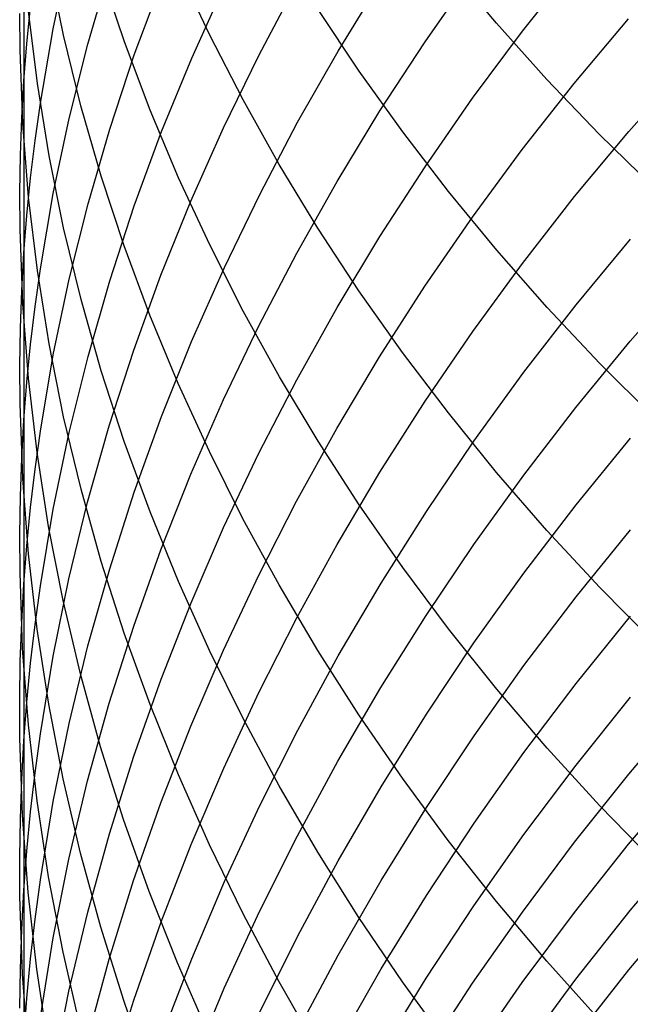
# Model space of a CAD drawing. Extents: x -383 to 1849, y -1185 to -529.
# Tile 699 of 870: x 1817 to 1820.39, y -1094.24 to -1088.77. Entities that reach past the tile are written whole.
import ezdxf

# ---------------------------------------------------------------- set-up
doc = ezdxf.new("R2010")
doc.units = 0
doc.layers.add('PREDEFINITO', color=7, linetype='CONTINUOUS')

msp = doc.modelspace()

# ---------------------------------------------------------------- linework, layer by layer
at = {"layer": 'PREDEFINITO'}
for p, q in [((1817.0283, -1087.1129, 627.1946), (1817.0273, -1089.11, 624.367)), ((1817.1896, -1088.8213, 622.1773), (1817.2772, -1088.4105, 621.9298)), ((1817.2468, -1088.8565, 630.5535), (1817.166, -1088.4624, 630.275)), ((1818.0565, -1088.8535, 635.0761), (1817.8845, -1088.4868, 634.7966)), ((1819.6481, -1088.7897, 639.8223), (1819.3809, -1088.4699, 639.5605)), ((1819.7919, -1088.8341, 609.2751), (1820.0806, -1088.4697, 609.1154)), ((1817.3813, -1088.9072, 620.2635), (1817.5013, -1088.4971, 620.0268)), ((1817.5852, -1088.8944, 632.8113), (1817.4575, -1088.5123, 632.5307)), ((1819.2517, -1088.8931, 611.0401), (1819.5154, -1088.5161, 610.8666)), ((1817.6395, -1088.9663, 618.3758), (1817.7911, -1088.5585, 618.1504)), ((1817.9576, -1088.9844, 616.5039), (1818.1392, -1088.5812, 616.2906)), ((1818.3303, -1088.9691, 614.6532), (1818.5401, -1088.5729, 614.453)), ((1818.7693, -1088.9455, 612.836), (1819.0071, -1088.5573, 612.6487)), ((1817.0436, -1088.9042, 624.238), (1817.0642, -1088.6986, 624.1091)), ((1817.0065, -1088.9399, 626.3238), (1817.0053, -1088.7358, 626.1905)), ((1817.1019, -1089.1258, 628.565), (1817.0535, -1088.7236, 628.2919)), ((1818.8871, -1089.0571, 637.6006), (1818.6591, -1088.7144, 637.3299)), ((1820.0796, -1089.1246, 607.6888), (1820.3805, -1088.7659, 607.5396)), ((1817.1185, -1089.2344, 622.4258), (1817.1896, -1088.8213, 622.1773)), ((1819.928, -1089.1028, 640.0783), (1819.6481, -1088.7897, 639.8223)), ((1817.3435, -1089.2487, 630.8303), (1817.2468, -1088.8565, 630.5535)), ((1818.2429, -1089.2162, 635.3522), (1818.0565, -1088.8535, 635.0761)), ((1819.5155, -1089.2066, 609.4381), (1819.7919, -1088.8341, 609.2751)), ((1817.0273, -1089.11, 624.367), (1817.0436, -1088.9042, 624.238)), ((1817.2773, -1089.3202, 620.5016), (1817.3813, -1088.9072, 620.2635)), ((1817.7279, -1089.2737, 633.0893), (1817.5852, -1088.8944, 632.8113)), ((1819.0011, -1089.2775, 611.2166), (1819.2517, -1088.8931, 611.0401)), ((1817.0216, -1089.3481, 626.5901), (1817.0065, -1088.9399, 626.3238)), ((1817.5033, -1089.3779, 618.603), (1817.6395, -1088.9663, 618.3758)), ((1817.7909, -1089.3924, 616.7193), (1817.9576, -1088.9844, 616.5039)), ((1818.1347, -1089.3709, 614.856), (1818.3303, -1088.9691, 614.6532)), ((1818.5452, -1089.3401, 613.0261), (1818.7693, -1088.9455, 612.836)), ((1820.3822, -1089.3915, 606.1073), (1820.6949, -1089.039, 605.9684)), ((1819.1284, -1089.3943, 637.8665), (1818.8871, -1089.0571, 637.6006)), ((1817.0154, -1089.3161, 624.4961), (1817.0273, -1089.11, 624.367)), ((1817.0273, -1089.11, 624.367), (1817.0273, -1090.9948, 621.4637)), ((1817.1666, -1089.527, 628.8371), (1817.1019, -1089.1258, 628.565)), ((1819.7908, -1089.492, 607.8413), (1820.0796, -1089.1246, 607.6888)), ((1820.2202, -1089.4089, 640.3282), (1819.928, -1089.1028, 640.0783)), ((1817.0893, -1089.4416, 622.5503), (1817.1185, -1089.2344, 622.4258)), ((1817.4557, -1089.6387, 631.1053), (1817.3435, -1089.2487, 630.8303)), ((1818.4434, -1089.5744, 635.6245), (1818.2429, -1089.2162, 635.3522)), ((1819.2519, -1089.5869, 609.6041), (1819.5155, -1089.2066, 609.4381)), ((1817.8854, -1089.6495, 633.3646), (1817.7279, -1089.2737, 633.0893)), ((1818.7637, -1089.6687, 611.3959), (1819.0011, -1089.2775, 611.2166)), ((1817.0078, -1089.5224, 624.6253), (1817.0154, -1089.3161, 624.4961)), ((1817.0535, -1089.7562, 626.8559), (1817.0216, -1089.3481, 626.5901)), ((1817.1895, -1089.7359, 620.7409), (1817.2773, -1089.3202, 620.5016)), ((1818.3349, -1089.7406, 613.2188), (1818.5452, -1089.3401, 613.0261)), ((1817.3828, -1089.7929, 618.8318), (1817.5033, -1089.3779, 618.603)), ((1817.6393, -1089.8045, 616.9367), (1817.7909, -1089.3924, 616.7193)), ((1817.9536, -1089.7778, 615.061), (1818.1347, -1089.3709, 614.856)), ((1819.3827, -1089.7256, 638.1274), (1819.1284, -1089.3943, 637.8665)), ((1820.0813, -1089.7532, 606.2494), (1820.3822, -1089.3915, 606.1073)), ((1820.5245, -1089.7076, 640.5716), (1820.2202, -1089.4089, 640.3282)), ((1817.0644, -1089.6492, 622.675), (1817.0893, -1089.4416, 622.5503)), ((1817.0045, -1089.7288, 624.7544), (1817.0078, -1089.5224, 624.6253)), ((1817.2474, -1089.9268, 629.1079), (1817.1666, -1089.527, 628.8371)), ((1819.5144, -1089.8677, 607.9969), (1819.7908, -1089.492, 607.8413)), ((1818.6577, -1089.9277, 635.8927), (1818.4434, -1089.5744, 635.6245)), ((1819.0013, -1089.9746, 609.773), (1819.2519, -1089.5869, 609.6041)), ((1817.5833, -1090.0261, 631.378), (1817.4557, -1089.6387, 631.1053)), ((1817.0438, -1089.8572, 622.7998), (1817.0644, -1089.6492, 622.675)), ((1818.0575, -1090.0217, 633.6368), (1817.8854, -1089.6495, 633.3646)), ((1818.54, -1090.0664, 611.5779), (1818.7637, -1089.6687, 611.3959)), ((1817.0055, -1089.9354, 624.8835), (1817.0045, -1089.7288, 624.7544)), ((1817.1184, -1090.1538, 620.9812), (1817.1895, -1089.7359, 620.7409)), ((1818.1388, -1090.1468, 613.4139), (1818.3349, -1089.7406, 613.2188)), ((1819.65, -1090.0505, 638.3829), (1819.3827, -1089.7256, 638.1274)), ((1817.102, -1090.1636, 627.1211), (1817.0535, -1089.7562, 626.8559)), ((1817.2784, -1090.211, 619.062), (1817.3828, -1089.7929, 618.8318)), ((1817.5031, -1090.2205, 617.1558), (1817.6393, -1089.8045, 616.9367)), ((1817.7874, -1090.1894, 615.2681), (1817.9536, -1089.7778, 615.061)), ((1819.7926, -1090.1236, 606.3946), (1820.0813, -1089.7532, 606.2494)), ((1817.0275, -1090.0655, 622.9247), (1817.0438, -1089.8572, 622.7998)), ((1819.2508, -1090.2512, 608.1554), (1819.5144, -1089.8677, 607.9969)), ((1817.0203, -1090.3486, 625.1416), (1817.0055, -1089.9354, 624.8835)), ((1817.3441, -1090.3247, 629.3772), (1817.2474, -1089.9268, 629.1079)), ((1818.8856, -1090.2757, 636.1566), (1818.6577, -1089.9277, 635.8927)), ((1818.244, -1090.3896, 633.9056), (1818.0575, -1090.0217, 633.6368)), ((1818.764, -1090.3692, 609.9446), (1819.0013, -1089.9746, 609.773)), ((1820.0894, -1090.3547, 604.7998), (1820.3907, -1089.9896, 604.6646)), ((1817.0156, -1090.2741, 623.0497), (1817.0275, -1090.0655, 622.9247)), ((1817.726, -1090.4105, 631.6483), (1817.5833, -1090.0261, 631.378)), ((1818.3302, -1090.4702, 611.7624), (1818.54, -1090.0664, 611.5779)), ((1819.9298, -1090.3687, 638.6327), (1819.65, -1090.0505, 638.3829)), ((1819.5162, -1090.5023, 606.5427), (1819.7926, -1090.1236, 606.3946)), ((1817.0892, -1090.3635, 621.1016), (1817.1184, -1090.1538, 620.9812)), ((1817.1667, -1090.5701, 627.3852), (1817.102, -1090.1636, 627.1211)), ((1817.9573, -1090.5581, 613.6111), (1818.1388, -1090.1468, 613.4139)), ((1817.1903, -1090.6316, 619.2932), (1817.2784, -1090.211, 619.062)), ((1817.3827, -1090.64, 617.3764), (1817.5031, -1090.2205, 617.1558)), ((1817.6363, -1090.6054, 615.4771), (1817.7874, -1090.1894, 615.2681)), ((1820.39, -1090.5561, 603.2093), (1820.7033, -1090.1976, 603.0843)), ((1817.008, -1090.4829, 623.1748), (1817.0156, -1090.2741, 623.0497)), ((1819.1269, -1090.6181, 636.4158), (1818.8856, -1090.2757, 636.1566)), ((1819.0002, -1090.6421, 608.3166), (1819.2508, -1090.2512, 608.1554)), ((1817.0519, -1090.7617, 625.3992), (1817.0203, -1090.3486, 625.1416)), ((1817.4563, -1090.7203, 629.6445), (1817.3441, -1090.3247, 629.3772)), ((1817.0643, -1090.5736, 621.2222), (1817.0892, -1090.3635, 621.1016)), ((1818.4445, -1090.753, 634.1707), (1818.244, -1090.3896, 633.9056)), ((1818.5403, -1090.7704, 610.1187), (1818.764, -1090.3692, 609.9446)), ((1819.8001, -1090.7287, 604.9379), (1820.0894, -1090.3547, 604.7998)), ((1820.2219, -1090.6797, 638.8765), (1819.9298, -1090.3687, 638.6327)), ((1817.8836, -1090.7914, 631.9159), (1817.726, -1090.4105, 631.6483)), ((1817.0048, -1090.6918, 623.2998), (1817.008, -1090.4829, 623.1748)), ((1818.1346, -1090.8796, 611.9491), (1818.3302, -1090.4702, 611.7624)), ((1819.2525, -1090.889, 606.6936), (1819.5162, -1090.5023, 606.5427)), ((1817.2476, -1090.9751, 627.6481), (1817.1667, -1090.5701, 627.3852)), ((1817.7906, -1090.9742, 613.8102), (1817.9573, -1090.5581, 613.6111)), ((1820.0886, -1090.9238, 603.3372), (1820.39, -1090.5561, 603.2093)), ((1817.0436, -1090.784, 621.3429), (1817.0643, -1090.5736, 621.2222)), ((1817.5006, -1091.0253, 615.6877), (1817.6363, -1090.6054, 615.4771)), ((1819.3813, -1090.9544, 636.6701), (1819.1269, -1090.6181, 636.4158)), ((1817.1188, -1091.0545, 619.5253), (1817.1903, -1090.6316, 619.2932)), ((1817.2783, -1091.0625, 617.5982), (1817.3827, -1090.64, 617.3764)), ((1818.7629, -1091.04, 608.4804), (1819.0002, -1090.6421, 608.3166)), ((1820.5262, -1090.9833, 639.114), (1820.2219, -1090.6797, 638.8765)), ((1817.0058, -1090.9009, 623.4248), (1817.0048, -1090.6918, 623.2998)), ((1817.5839, -1091.1134, 629.9098), (1817.4563, -1090.7203, 629.6445)), ((1819.5232, -1091.1109, 605.0788), (1819.8001, -1090.7287, 604.9379)), ((1817.0273, -1090.9948, 621.4637), (1817.0436, -1090.784, 621.3429)), ((1817.0999, -1091.174, 625.6561), (1817.0519, -1090.7617, 625.3992)), ((1818.3305, -1091.1776, 610.2951), (1818.5403, -1090.7704, 610.1187)), ((1818.6589, -1091.1115, 634.4319), (1818.4445, -1090.753, 634.1707)), ((1818.0557, -1091.1685, 632.1804), (1817.8836, -1090.7914, 631.9159)), ((1817.9535, -1091.2943, 612.1379), (1818.1346, -1090.8796, 611.9491)), ((1819.0019, -1091.2831, 606.8471), (1819.2525, -1090.889, 606.6936)), ((1817.0207, -1091.3191, 623.6747), (1817.0058, -1090.9009, 623.4248)), ((1819.6485, -1091.2842, 636.9191), (1819.3813, -1090.9544, 636.6701)), ((1819.7992, -1091.3005, 603.4679), (1820.0886, -1090.9238, 603.3372)), ((1817.0153, -1091.2058, 621.5846), (1817.0273, -1090.9948, 621.4637)), ((1817.0273, -1090.9948, 621.4637), (1817.0271, -1091.9051, 619.9913)), ((1817.3442, -1091.3782, 627.9094), (1817.2476, -1090.9751, 627.6481)), ((1817.639, -1091.3946, 614.0111), (1817.7906, -1090.9742, 613.8102)), ((1817.0894, -1091.2666, 619.6416), (1817.1188, -1091.0545, 619.5253)), ((1817.1902, -1091.4876, 617.8211), (1817.2783, -1091.0625, 617.5982)), ((1817.3807, -1091.4487, 615.8998), (1817.5006, -1091.0253, 615.6877)), ((1818.5392, -1091.4445, 608.6466), (1818.7629, -1091.04, 608.4804)), ((1817.7266, -1091.5033, 630.1727), (1817.5839, -1091.1134, 629.9098)), ((1818.8868, -1091.4646, 634.6888), (1818.6589, -1091.1115, 634.4319)), ((1819.2591, -1091.5012, 605.2223), (1819.5232, -1091.1109, 605.0788)), ((1820.0895, -1091.4645, 601.8654), (1820.3908, -1091.0943, 601.7449)), ((1818.2422, -1091.5413, 632.4416), (1818.0557, -1091.1685, 632.1804)), ((1817.0077, -1091.417, 621.7055), (1817.0153, -1091.2058, 621.5846)), ((1817.1643, -1091.5854, 625.912), (1817.0999, -1091.174, 625.6561)), ((1818.135, -1091.5905, 610.4737), (1818.3305, -1091.1776, 610.2951)), ((1817.0643, -1091.4791, 619.7581), (1817.0894, -1091.2666, 619.6416)), ((1817.0523, -1091.737, 623.9241), (1817.0207, -1091.3191, 623.6747)), ((1817.7873, -1091.7137, 612.3286), (1817.9535, -1091.2943, 612.1379)), ((1818.7645, -1091.6842, 607.003), (1819.0019, -1091.2831, 606.8471)), ((1819.5223, -1091.6855, 603.6011), (1819.7992, -1091.3005, 603.4679)), ((1819.9283, -1091.6073, 637.1626), (1819.6485, -1091.2842, 636.9191)), ((1817.4564, -1091.7791, 628.1689), (1817.3442, -1091.3782, 627.9094)), ((1817.0045, -1091.6284, 621.8264), (1817.0077, -1091.417, 621.7055)), ((1817.5029, -1091.8189, 614.2136), (1817.639, -1091.3946, 614.0111)), ((1818.3295, -1091.8552, 608.815), (1818.5392, -1091.4445, 608.6466)), ((1817.0435, -1091.692, 619.8746), (1817.0643, -1091.4791, 619.7581)), ((1817.1188, -1091.9149, 618.0449), (1817.1902, -1091.4876, 617.8211)), ((1817.2768, -1091.8753, 616.1131), (1817.3807, -1091.4487, 615.8998)), ((1819.1281, -1091.812, 634.9412), (1818.8868, -1091.4646, 634.6888)), ((1819.0079, -1091.8989, 605.3682), (1819.2591, -1091.5012, 605.2223)), ((1819.8002, -1091.8437, 601.9886), (1820.0895, -1091.4645, 601.8654)), ((1817.8841, -1091.8898, 630.4329), (1817.7266, -1091.5033, 630.1727)), ((1818.4427, -1091.9095, 632.6992), (1818.2422, -1091.5413, 632.4416)), ((1817.2448, -1091.9953, 626.1667), (1817.1643, -1091.5854, 625.912)), ((1817.954, -1092.0087, 610.6543), (1818.135, -1091.5905, 610.4737)), ((1820.2205, -1091.923, 637.4002), (1819.9283, -1091.6073, 637.1626)), ((1820.0896, -1091.9755, 600.3821), (1820.391, -1091.6029, 600.2689)), ((1817.0055, -1091.8399, 621.9472), (1817.0045, -1091.6284, 621.8264)), ((1817.0271, -1091.9051, 619.9913), (1817.0435, -1091.692, 619.8746)), ((1817.6362, -1092.1376, 612.521), (1817.7873, -1091.7137, 612.3286)), ((1818.5408, -1092.092, 607.1611), (1818.7645, -1091.6842, 607.003)), ((1819.2581, -1092.0786, 603.7368), (1819.5223, -1091.6855, 603.6011)), ((1817.1004, -1092.1544, 624.1727), (1817.0523, -1091.737, 623.9241)), ((1817.3825, -1092.2467, 614.4174), (1817.5029, -1091.8189, 614.2136)), ((1817.584, -1092.1773, 628.4264), (1817.4564, -1091.7791, 628.1689)), ((1819.3825, -1092.1532, 635.1887), (1819.1281, -1091.812, 634.9412)), ((1817.0202, -1092.263, 622.1888), (1817.0055, -1091.8399, 621.9472)), ((1817.1892, -1092.3045, 616.3274), (1817.2768, -1091.8753, 616.1131)), ((1818.134, -1092.2716, 608.9854), (1818.3295, -1091.8552, 608.815)), ((1819.5233, -1092.2313, 602.1141), (1819.8002, -1091.8437, 601.9886)), ((1817.015, -1092.1186, 620.108), (1817.0271, -1091.9051, 619.9913)), ((1817.0271, -1091.9051, 619.9913), (1817.0271, -1092.7746, 618.494)), ((1817.0894, -1092.1293, 618.157), (1817.1188, -1091.9149, 618.0449)), ((1818.0562, -1092.2724, 630.6902), (1817.8841, -1091.8898, 630.4329)), ((1818.6572, -1092.2727, 632.9529), (1818.4427, -1091.9095, 632.6992)), ((1818.7701, -1092.3037, 605.5163), (1819.0079, -1091.8989, 605.3682)), ((1820.5248, -1092.2312, 637.6316), (1820.2205, -1091.923, 637.4002)), ((1819.8003, -1092.357, 600.4976), (1820.0896, -1091.9755, 600.3821)), ((1817.341, -1092.4032, 626.4198), (1817.2448, -1091.9953, 626.1667)), ((1817.7878, -1092.4318, 610.8366), (1817.954, -1092.0087, 610.6543)), ((1818.331, -1092.5059, 607.3214), (1818.5408, -1092.092, 607.1611)), ((1819.0069, -1092.4792, 603.8748), (1819.2581, -1092.0786, 603.7368)), ((1820.09, -1092.4564, 598.8882), (1820.3914, -1092.0817, 598.7824)), ((1817.0073, -1092.3322, 620.2247), (1817.015, -1092.1186, 620.108)), ((1817.0643, -1092.3441, 618.2692), (1817.0894, -1092.1293, 618.157)), ((1817.1648, -1092.5706, 624.4204), (1817.1004, -1092.1544, 624.1727)), ((1817.5006, -1092.5655, 612.7149), (1817.6362, -1092.1376, 612.521)), ((1819.6497, -1092.4879, 635.4312), (1819.3825, -1092.1532, 635.1887)), ((1817.7266, -1092.5724, 628.6816), (1817.584, -1092.1773, 628.4264)), ((1817.0518, -1092.6859, 622.4299), (1817.0202, -1092.263, 622.1888)), ((1817.2781, -1092.6776, 614.6224), (1817.3825, -1092.2467, 614.4174)), ((1819.2591, -1092.627, 602.2419), (1819.5233, -1092.2313, 602.1141)), ((1817.1183, -1092.7361, 616.5426), (1817.1892, -1092.3045, 616.3274)), ((1817.953, -1092.6933, 609.1577), (1818.134, -1092.2716, 608.9854)), ((1818.2427, -1092.6507, 630.9442), (1818.0562, -1092.2724, 630.6902)), ((1818.5458, -1092.7152, 605.6667), (1818.7701, -1092.3037, 605.5163)), ((1818.8852, -1092.6304, 633.2025), (1818.6572, -1092.2727, 632.9529)), ((1817.0039, -1092.5459, 620.3414), (1817.0073, -1092.3322, 620.2247)), ((1817.0436, -1092.5592, 618.3816), (1817.0643, -1092.3441, 618.2692)), ((1819.5235, -1092.7471, 600.6154), (1819.8003, -1092.357, 600.4976)), ((1817.4528, -1092.8089, 626.6713), (1817.341, -1092.4032, 626.4198)), ((1817.6367, -1092.8593, 611.0205), (1817.7878, -1092.4318, 610.8366)), ((1818.769, -1092.887, 604.0149), (1819.0069, -1092.4792, 603.8748)), ((1819.8007, -1092.8402, 598.9961), (1820.09, -1092.4564, 598.8882)), ((1818.1354, -1092.9256, 607.4835), (1818.331, -1092.5059, 607.3214)), ((1819.9295, -1092.8156, 635.6682), (1819.6497, -1092.4879, 635.4312)), ((1820.0893, -1092.9099, 597.381), (1820.3907, -1092.5332, 597.2825)), ((1817.0048, -1092.7598, 620.458), (1817.0039, -1092.5459, 620.3414)), ((1817.0271, -1092.7746, 618.494), (1817.0436, -1092.5592, 618.3816)), ((1817.2453, -1092.9854, 624.6669), (1817.1648, -1092.5706, 624.4204)), ((1817.3807, -1092.9969, 612.9101), (1817.5006, -1092.5655, 612.7149)), ((1817.884, -1092.964, 628.9341), (1817.7266, -1092.5724, 628.6816)), ((1820.3818, -1092.9596, 595.771), (1820.6945, -1092.5909, 595.6817)), ((1819.1265, -1092.9823, 633.4477), (1818.8852, -1092.6304, 633.2025)), ((1819.0079, -1093.0303, 602.3719), (1819.2591, -1092.627, 602.2419)), ((1817.0998, -1093.108, 622.6703), (1817.0518, -1092.6859, 622.4299)), ((1817.1901, -1093.1112, 614.8283), (1817.2781, -1092.6776, 614.6224)), ((1817.7869, -1093.1199, 609.3317), (1817.953, -1092.6933, 609.1577)), ((1818.4432, -1093.0243, 631.1948), (1818.2427, -1092.6507, 630.9442)), ((1817.0892, -1092.9526, 616.6505), (1817.1183, -1092.7361, 616.5426)), ((1818.3355, -1093.1329, 605.8189), (1818.5458, -1092.7152, 605.6667)), ((1819.2593, -1093.1453, 600.7353), (1819.5235, -1092.7471, 600.6154)), ((1817.0194, -1093.1875, 620.6912), (1817.0048, -1092.7598, 620.458)), ((1817.0151, -1092.9903, 618.6065), (1817.0271, -1092.7746, 618.494)), ((1817.0271, -1092.7746, 618.494), (1817.0272, -1094.4238, 615.4499)), ((1817.5799, -1093.2118, 626.9207), (1817.4528, -1092.8089, 626.6713)), ((1817.501, -1093.2908, 611.2059), (1817.6367, -1092.8593, 611.0205)), ((1819.5238, -1093.2325, 599.1062), (1819.8007, -1092.8402, 598.9961)), ((1820.2216, -1093.136, 635.8995), (1819.9295, -1092.8156, 635.6682)), ((1818.5448, -1093.3014, 604.157), (1818.769, -1092.887, 604.0149)), ((1819.8, -1093.2957, 597.4815), (1820.0893, -1092.9099, 597.381)), ((1817.0643, -1093.1695, 616.7584), (1817.0892, -1092.9526, 616.6505)), ((1818.056, -1093.3516, 629.1838), (1817.884, -1092.964, 628.9341)), ((1817.9543, -1093.3507, 607.6475), (1818.1354, -1092.9256, 607.4835)), ((1820.0809, -1093.3378, 595.8623), (1820.3818, -1092.9596, 595.771)), ((1817.0074, -1093.2062, 618.719), (1817.0151, -1092.9903, 618.6065)), ((1817.3416, -1093.3982, 624.912), (1817.2453, -1092.9854, 624.6669)), ((1817.2768, -1093.4315, 613.1064), (1817.3807, -1092.9969, 612.9101)), ((1818.6576, -1093.3928, 631.4416), (1818.4432, -1093.0243, 631.1948)), ((1818.7701, -1093.4407, 602.5039), (1819.0079, -1093.0303, 602.3719)), ((1819.381, -1093.3279, 633.6882), (1819.1265, -1092.9823, 633.4477)), ((1820.3812, -1093.3486, 594.2451), (1820.6939, -1092.9788, 594.1627)), ((1817.1642, -1093.5291, 622.9098), (1817.0998, -1093.108, 622.6703)), ((1817.1188, -1093.547, 615.035), (1817.1901, -1093.1112, 614.8283)), ((1817.6358, -1093.551, 609.5072), (1817.7869, -1093.1199, 609.3317)), ((1818.1394, -1093.5563, 605.973), (1818.3355, -1093.1329, 605.8189)), ((1820.5259, -1093.4487, 636.1249), (1820.2216, -1093.136, 635.8995)), ((1817.0508, -1093.6149, 620.9238), (1817.0194, -1093.1875, 620.6912)), ((1817.0438, -1093.3868, 616.8665), (1817.0643, -1093.1695, 616.7584)), ((1819.0081, -1093.551, 600.8572), (1819.2593, -1093.1453, 600.7353)), ((1817.004, -1093.4222, 618.8314), (1817.0074, -1093.2062, 618.719)), ((1817.7221, -1093.6116, 627.1678), (1817.5799, -1093.2118, 626.9207)), ((1819.2596, -1093.633, 599.2182), (1819.5238, -1093.2325, 599.1062)), ((1817.381, -1093.7259, 611.3925), (1817.501, -1093.2908, 611.2059)), ((1818.3344, -1093.7221, 604.301), (1818.5448, -1093.3014, 604.157)), ((1819.5232, -1093.6901, 597.5839), (1819.8, -1093.2957, 597.4815)), ((1817.7881, -1093.7806, 607.813), (1817.9543, -1093.3507, 607.6475)), ((1818.2424, -1093.7349, 629.4304), (1818.056, -1093.3516, 629.1838)), ((1819.6483, -1093.6669, 633.9236), (1819.381, -1093.3279, 633.6882)), ((1819.7921, -1093.7252, 595.9554), (1820.0809, -1093.3378, 595.8623)), ((1820.0802, -1093.728, 594.3292), (1820.3812, -1093.3486, 594.2451)), ((1820.3898, -1093.7169, 592.719), (1820.703, -1093.345, 592.6433)), ((1817.0276, -1093.6045, 616.9747), (1817.0438, -1093.3868, 616.8665)), ((1817.4534, -1093.8087, 625.1553), (1817.3416, -1093.3982, 624.912)), ((1818.8856, -1093.7558, 631.6843), (1818.6576, -1093.3928, 631.4416)), ((1817.005, -1093.6383, 618.9439), (1817.004, -1093.4222, 618.8314)), ((1817.1892, -1093.8689, 613.3036), (1817.2768, -1093.4315, 613.1064)), ((1818.5458, -1093.8578, 602.6377), (1818.7701, -1093.4407, 602.5039)), ((1817.0894, -1093.7656, 615.1386), (1817.1188, -1093.547, 615.035)), ((1817.2446, -1093.9487, 623.1481), (1817.1642, -1093.5291, 622.9098)), ((1817.5003, -1093.9861, 609.684), (1817.6358, -1093.551, 609.5072)), ((1817.9578, -1093.9851, 606.1287), (1818.1394, -1093.5563, 605.973)), ((1818.7702, -1093.964, 600.9809), (1819.0081, -1093.551, 600.8572)), ((1817.0158, -1093.8224, 617.0829), (1817.0276, -1093.6045, 616.9747)), ((1817.0988, -1094.0416, 621.1557), (1817.0508, -1093.6149, 620.9238)), ((1817.8791, -1094.0078, 627.4124), (1817.7221, -1093.6116, 627.1678)), ((1819.0085, -1094.0411, 599.332), (1819.2596, -1093.633, 599.2182)), ((1817.0196, -1094.0705, 619.1685), (1817.005, -1093.6383, 618.9439)), ((1819.9282, -1093.9988, 634.1538), (1819.6483, -1093.6669, 633.9236)), ((1820.3819, -1094.0471, 591.2149), (1820.6947, -1093.6744, 591.1469)), ((1817.2771, -1094.1641, 611.5802), (1817.381, -1093.7259, 611.3925)), ((1818.1384, -1094.1486, 604.4466), (1818.3344, -1093.7221, 604.301)), ((1818.4429, -1094.1135, 629.6736), (1818.2424, -1093.7349, 629.4304)), ((1819.259, -1094.0927, 597.6881), (1819.5232, -1093.6901, 597.5839)), ((1819.5157, -1094.1211, 596.0503), (1819.7921, -1093.7252, 595.9554)), ((1819.7914, -1094.1165, 594.4151), (1820.0802, -1093.728, 594.3292)), ((1820.0885, -1094.0984, 592.7962), (1820.3898, -1093.7169, 592.719)), ((1817.0643, -1093.9847, 615.2423), (1817.0894, -1093.7656, 615.1386)), ((1817.6369, -1094.2151, 607.9799), (1817.7881, -1093.7806, 607.813)), ((1819.127, -1094.1129, 631.9228), (1818.8856, -1093.7558, 631.6843)), ((1817.0083, -1094.0405, 617.1911), (1817.0158, -1093.8224, 617.0829)), ((1817.5806, -1094.2164, 625.3967), (1817.4534, -1093.8087, 625.1553)), ((1817.1183, -1094.3086, 613.5016), (1817.1892, -1093.8689, 613.3036)), ((1818.3355, -1094.2813, 602.7732), (1818.5458, -1093.8578, 602.6377)), ((1817.3408, -1094.3663, 623.385), (1817.2446, -1093.9487, 623.1481)), ((1817.0436, -1094.2041, 615.346), (1817.0643, -1093.9847, 615.2423)), ((1817.3804, -1094.4249, 609.8621), (1817.5003, -1093.9861, 609.684)), ((1817.7911, -1094.4188, 606.2859), (1817.9578, -1093.9851, 606.1287)), ((1818.0506, -1094.4001, 627.6542), (1817.8791, -1094.0078, 627.4124)), ((1818.546, -1094.3838, 601.1064), (1818.7702, -1093.964, 600.9809)), ((1820.2204, -1094.3233, 634.3784), (1819.9282, -1093.9988, 634.1538)), ((1817.0052, -1094.2587, 617.2993), (1817.0083, -1094.0405, 617.1911)), ((1817.051, -1094.5025, 619.3927), (1817.0196, -1094.0705, 619.1685)), ((1817.163, -1094.4671, 621.3867), (1817.0988, -1094.0416, 621.1557)), ((1818.7706, -1094.4564, 599.4475), (1819.0085, -1094.0411, 599.332)), ((1820.081, -1094.4295, 591.2844), (1820.3819, -1094.0471, 591.2149)), ((1818.6572, -1094.4868, 629.9131), (1818.4429, -1094.1135, 629.6736)), ((1819.0078, -1094.5029, 597.7939), (1819.259, -1094.0927, 597.6881)), ((1819.3814, -1094.4636, 632.1566), (1819.127, -1094.1129, 631.9228)), ((1819.252, -1094.5253, 596.1468), (1819.5157, -1094.1211, 596.0503)), ((1819.515, -1094.5137, 594.5025), (1819.7914, -1094.1165, 594.4151)), ((1819.7993, -1094.4891, 592.8751), (1820.0885, -1094.0984, 592.7962)), ((1817.1895, -1094.6051, 611.7687), (1817.2771, -1094.1641, 611.5802)), ((1817.9568, -1094.5805, 604.5938), (1818.1384, -1094.1486, 604.4466)), ((1817.0272, -1094.4238, 615.4499), (1817.0436, -1094.2041, 615.346)), ((1817.5012, -1094.6536, 608.1481), (1817.6369, -1094.2151, 607.9799)), ((1817.7228, -1094.621, 625.6359), (1817.5806, -1094.2164, 625.3967))]:
    msp.add_line(p, q, dxfattribs=at)

doc.saveas('drawing.dxf')
